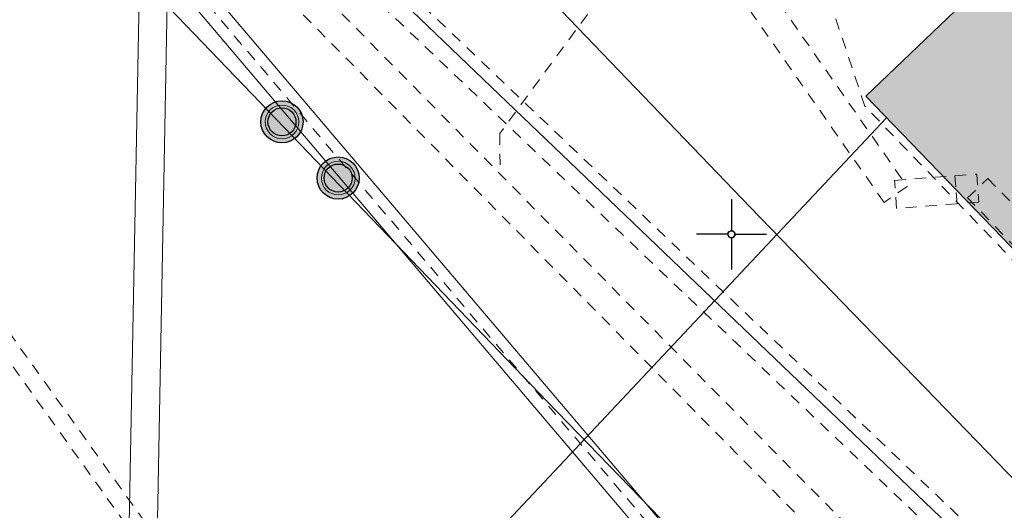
# Model space of a CAD drawing. Header units: metres. Extents: x 2695560 to 2696939, y 1260491 to 1262050.
# Tile 472 of 656: x 2695813 to 2695831, y 1261145 to 1261154. Entities that reach past the tile are written whole.
import ezdxf

# ---------------------------------------------------------------- set-up
doc = ezdxf.new("R2010")
doc.units = ezdxf.units.M
doc.linetypes.add('AUSGEZOGEN', pattern=[0])
doc.linetypes.add('VERDECKT2_S2', pattern=[0.36, 0.2, -0.16])
for name, color, linetype in [('XR$1$AV_Gebäudeflächen (BB)', 7, 'AUSGEZOGEN'), ('XR$1$AV_Koordinatennetzpunkte', 7, 'AUSGEZOGEN'), ('XR$1$AV_Linien (BB)', 7, 'AUSGEZOGEN'), ('XR$1$PFWA', 255, 'AUSGEZOGEN'), ('XR$1$WA_LK_Piezometer', 171, 'AUSGEZOGEN')]:
    doc.layers.add(name, color=color, linetype=linetype)
for name, color, linetype, lineweight in [('XR$2$ABW-Linie-R-ungenau', 4, 'VERDECKT2_S2', 18), ('XR$2$ABW-LinieFlaeche-R-ungenau', 4, 'VERDECKT2_S2', 18), ('XR$2$ELE-LinieFlaeche-ungenau', 1, 'VERDECKT2_S2', 18), ('XR$2$FER-Linie-genau', 30, 'AUSGEZOGEN', 18), ('XR$2$GAS-Linie-ungenau', 12, 'VERDECKT2_S2', 18), ('XR$2$GAS-LinieSchutzrohr', 12, 'AUSGEZOGEN', 18), ('XR$2$KOM-Linie-U-genau', 91, 'AUSGEZOGEN', 18), ('XR$2$WAS-Punkt', 5, 'AUSGEZOGEN', 18)]:
    doc.layers.add(name, color=color, linetype=linetype, lineweight=lineweight)

# ---------------------------------------------------------------- blocks, each defined once
blk = doc.blocks.new('COMPLEXOBJECT_36')
at = {"layer": 'XR$1$AV_Linien (BB)', "color": 7, "linetype": 'AUSGEZOGEN', "transparency": 33554687}
blk.add_lwpolyline([(5820.378, 11165.35), (5816.673, 11161.845), (5816.985, 11159.163), (5820.658, 11155.35), (5825.331, 11150.484), (5832.294, 11143.298), (5835.478, 11140.003)], dxfattribs=at)
blk = doc.blocks.new('COMPLEXOBJECT_332')
at = {"layer": 'XR$1$AV_Linien (BB)', "color": 7, "linetype": 'AUSGEZOGEN', "transparency": 33554687}
blk.add_lwpolyline([(5757.09, 11124.929), (5780.161, 11147.021), (5799.968, 11165.987), (5808.077, 11157.223), (5813.076, 11156.026), (5816.613, 11152.343), (5821.719, 11147.027), (5828.696, 11139.827), (5831.99, 11136.417)], dxfattribs=at)
blk = doc.blocks.new('BAV2041')
at = {"color": 7, "transparency": 33554687}
for p, q in [((0, 0.5), (0, 0.05)), ((-0.05, 0), (-0.5, 0)), ((0.05, 0), (0.5, 0)), ((0, -0.05), (0, -0.5))]:
    blk.add_line(p, q, dxfattribs=at)
blk.add_circle((0, 0), 0.05, dxfattribs=at)
for start, end in [(90, 270), (270, 90)]:
    blk.add_arc((0, 0), 0.05, start, end, dxfattribs=at)
blk = doc.blocks.new('BWA1376')
at = {"true_color": 0x000000, "transparency": 33554687}
h = blk.add_hatch(color=18, dxfattribs=at)
h.paths.add_polyline_path([(0.5, 0), (0.49, 0.101), (0.459, 0.197), (0.41, 0.286), (0.344, 0.362), (0.264, 0.424), (0.174, 0.469), (0.076, 0.494), (-0.025, 0.499), (-0.125, 0.484), (-0.22, 0.449), (-0.306, 0.395), (-0.379, 0.326), (-0.437, 0.243), (-0.477, 0.15), (-0.497, 0.051), (-0.497, -0.051), (-0.477, -0.15), (-0.437, -0.243), (-0.379, -0.326), (-0.306, -0.395), (-0.22, -0.449), (-0.125, -0.484), (-0.025, -0.499), (0.076, -0.494), (0.174, -0.469), (0.264, -0.424), (0.344, -0.362), (0.41, -0.286), (0.459, -0.197), (0.49, -0.101)])
h.paths.add_polyline_path([(0.326, 0.067), (0.333, 0), (0.326, -0.067), (0.306, -0.131), (0.273, -0.19), (0.229, -0.241), (0.176, -0.283), (0.116, -0.312), (0.05, -0.329), (-0.017, -0.333), (-0.083, -0.322), (-0.147, -0.299), (-0.204, -0.263), (-0.253, -0.217), (-0.291, -0.162), (-0.318, -0.1), (-0.331, -0.034), (-0.331, 0.034), (-0.318, 0.1), (-0.291, 0.162), (-0.253, 0.217), (-0.204, 0.263), (-0.147, 0.299), (-0.083, 0.322), (-0.017, 0.333), (0.05, 0.329), (0.116, 0.312), (0.176, 0.283), (0.229, 0.241), (0.273, 0.19), (0.306, 0.131)], flags=16)
at = {"layer": 'XR$1$PFWA', "transparency": 33554687}
blk.add_hatch(color=7, dxfattribs=at).paths.add_polyline_path([(0.5, 0), (0.49, 0.101), (0.459, 0.197), (0.41, 0.286), (0.344, 0.362), (0.264, 0.424), (0.174, 0.469), (0.076, 0.494), (-0.025, 0.499), (-0.125, 0.484), (-0.22, 0.449), (-0.306, 0.395), (-0.379, 0.326), (-0.437, 0.243), (-0.477, 0.15), (-0.497, 0.051), (-0.497, -0.051), (-0.477, -0.15), (-0.437, -0.243), (-0.379, -0.326), (-0.306, -0.395), (-0.22, -0.449), (-0.125, -0.484), (-0.025, -0.499), (0.076, -0.494), (0.174, -0.469), (0.264, -0.424), (0.344, -0.362), (0.41, -0.286), (0.459, -0.197), (0.49, -0.101)])
at = {"transparency": 33554687}
for radius in [0.5, 0.333]:
    blk.add_circle((0, 0), radius, dxfattribs=at)
blk = doc.blocks.new('WAS-SCHACHT')
at = {"layer": 'XR$2$WAS-Punkt', "linetype": 'AUSGEZOGEN', "transparency": 33554687}
blk.add_circle((0, 0, 502500), 300, dxfattribs=at)

msp = doc.modelspace()

# ---------------------------------------------------------------- hatches: boundary and pattern name
at = {"layer": 'XR$1$AV_Gebäudeflächen (BB)', "true_color": 0xd2d2d2, "transparency": 33554687}
msp.add_hatch(color=254, dxfattribs=at).paths.add_polyline_path([(2695837.47, 1261161.05), (2695834.671, 1261158.365), (2695833.658, 1261159.421), (2695832.608, 1261158.414), (2695831.882, 1261159.172), (2695830.687, 1261158.026), (2695831.414, 1261157.268), (2695830.365, 1261156.261), (2695831.399, 1261155.174), (2695828.36, 1261152.265), (2695835.301, 1261145.073), (2695838.282, 1261147.949), (2695838.386, 1261147.841), (2695841.756, 1261151.091), (2695841.651, 1261151.199), (2695844.41, 1261153.86)])

# ---------------------------------------------------------------- linework, layer by layer
at = {"layer": 'XR$1$AV_Linien (BB)', "color": 7, "linetype": 'AUSGEZOGEN', "transparency": 33554687}
msp.add_lwpolyline([(2695844.41, 1261153.86), (2695841.651, 1261151.199), (2695841.756, 1261151.091), (2695838.386, 1261147.841), (2695838.282, 1261147.949), (2695835.301, 1261145.073), (2695828.36, 1261152.265), (2695831.399, 1261155.174), (2695830.365, 1261156.261), (2695831.414, 1261157.268), (2695830.687, 1261158.026), (2695831.882, 1261159.172), (2695832.608, 1261158.414), (2695833.658, 1261159.421), (2695834.671, 1261158.365), (2695837.47, 1261161.05)], dxfattribs=at)
at = {"layer": 'XR$2$ABW-Linie-R-ungenau', "linetype": 'VERDECKT2_S2', "transparency": 33554687}
for points in [[(2695826.4, 1261157.78), (2695821.848, 1261151.603), (2695821.852, 1261150.89)], [(2695835.092, 1261145.075), (2695828.344, 1261152.089), (2695826.568, 1261157.427)]]:
    msp.add_lwpolyline(points, dxfattribs=at)
at = {"layer": 'XR$2$ABW-LinieFlaeche-R-ungenau', "linetype": 'VERDECKT2_S2', "transparency": 33554687}
for points in [[(2695804.107, 1261168.837), (2695828.967, 1261143.683), (2695828.611, 1261143.331), (2695803.751, 1261168.485), (2695804.107, 1261168.837)], [(2695804.305, 1261160.365), (2695827.171, 1261128.439), (2695826.927, 1261128.265), (2695804.061, 1261160.191), (2695804.305, 1261160.365)]]:
    msp.add_lwpolyline(points, close=True, dxfattribs=at)
at = {"layer": 'XR$2$ELE-LinieFlaeche-ungenau', "linetype": 'VERDECKT2_S2', "transparency": 33554687}
for points in [[(2695828.686, 1261150.376), (2695804.767, 1261184.616), (2695805.177, 1261184.902), (2695829.096, 1261150.662), (2695828.686, 1261150.376)], [(2695834.911, 1261141.412), (2695833.068, 1261141.814), (2695832.868, 1261141.865), (2695832.669, 1261141.931), (2695832.475, 1261142.011), (2695832.287, 1261142.102), (2695832.104, 1261142.206), (2695831.93, 1261142.323), (2695831.764, 1261142.451), (2695831.609, 1261142.586), (2695816.743, 1261156.743), (2695817.087, 1261157.105), (2695831.947, 1261142.956), (2695832.082, 1261142.837), (2695832.222, 1261142.729), (2695832.368, 1261142.632), (2695832.521, 1261142.544), (2695832.679, 1261142.467), (2695832.843, 1261142.401), (2695833.01, 1261142.345), (2695833.184, 1261142.3), (2695835.017, 1261141.9), (2695834.911, 1261141.412)], [(2695830.372, 1261150.382), (2695829.984, 1261150.353), (2695829.946, 1261150.851), (2695830.334, 1261150.88), (2695830.372, 1261150.382)], [(2695828.872, 1261150.768), (2695829.946, 1261150.851), (2695829.984, 1261150.353), (2695828.91, 1261150.27), (2695828.872, 1261150.768)], [(2695835.112, 1261145.081), (2695835.053, 1261145.402), (2695830.173, 1261150.457), (2695830.533, 1261150.805), (2695835.517, 1261145.64), (2695835.604, 1261145.171), (2695835.112, 1261145.081)]]:
    msp.add_lwpolyline(points, close=True, dxfattribs=at)
at = {"layer": 'XR$2$FER-Linie-genau', "linetype": 'AUSGEZOGEN', "transparency": 33554687}
for points in [[(2695816.006, 1261158.072), (2695815.73, 1261143.445), (2695803.612, 1261135.307)], [(2695815.506, 1261158.081), (2695815.236, 1261143.715), (2695803.647, 1261135.933)]]:
    msp.add_lwpolyline(points, dxfattribs=at)
at = {"layer": 'XR$2$GAS-Linie-ungenau', "linetype": 'VERDECKT2_S2', "transparency": 33554687}
msp.add_lwpolyline([(2695832.551, 1261135.167), (2695832.163, 1261135.624), (2695814.989, 1261155.854), (2695814.519, 1261156.407)], dxfattribs=at)
at = {"layer": 'XR$2$GAS-LinieSchutzrohr', "transparency": 33554687}
msp.add_lwpolyline([(2695814.836, 1261155.724), (2695815.141, 1261155.983), (2695832.316, 1261135.754), (2695832.011, 1261135.495), (2695814.836, 1261155.724)], close=True, dxfattribs=at)
at = {"layer": 'XR$2$KOM-Linie-U-genau', "linetype": 'AUSGEZOGEN', "transparency": 33554687}
msp.add_line((2695828.731, 1261151.88), (2695816.86, 1261139.266), dxfattribs=at)
msp.add_lwpolyline([(2695835.011, 1261137.159), (2695834.872, 1261137.425), (2695832.351, 1261142.225), (2695817.204, 1261156.738), (2695816.988, 1261156.946)], dxfattribs=at)

# ---------------------------------------------------------------- block references
at = {"layer": 'XR$1$AV_Koordinatennetzpunkte', "color": 7, "linetype": 'AUSGEZOGEN', "lineweight": -3, "transparency": 33554687, "xscale": 1.25, "yscale": 1.25}
msp.add_blockref('BAV2041', (2695825.97, 1261149.81), dxfattribs=at)
at = {"layer": 'XR$1$AV_Linien (BB)', "color": 7, "linetype": 'AUSGEZOGEN', "lineweight": -3, "transparency": 33554687}
for name in ['COMPLEXOBJECT_332', 'COMPLEXOBJECT_36']:
    msp.add_blockref(name, (2690000.97, 1249999.81), dxfattribs=at)
at = {"layer": 'XR$1$WA_LK_Piezometer', "color": 171, "linetype": 'AUSGEZOGEN', "lineweight": -3, "transparency": 33554687, "xscale": 0.7499999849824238, "yscale": 0.7499999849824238}
for p in [(2695817.97, 1261151.81), (2695818.97, 1261150.81)]:
    msp.add_blockref('BWA1376', p, dxfattribs=at)
at = {"layer": 'XR$2$WAS-Punkt', "color": 5, "linetype": 'AUSGEZOGEN', "lineweight": 18, "transparency": 33554687, "xscale": 0.001, "yscale": 0.001, "zscale": 0.001, "rotation": 270}
for p in [(2695817.972, 1261151.809), (2695818.972, 1261150.809)]:
    msp.add_blockref('WAS-SCHACHT', p, dxfattribs=at)

doc.saveas('drawing.dxf')
